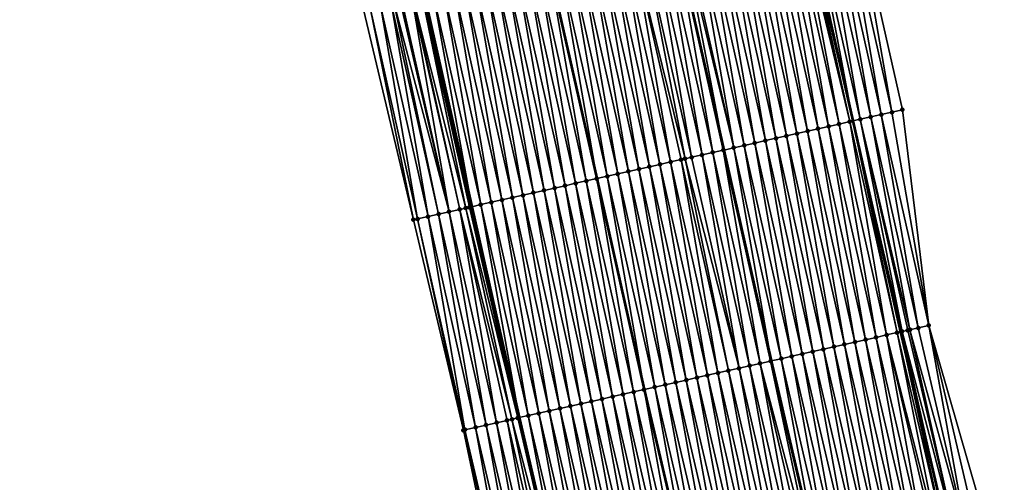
# Model space of a CAD drawing. Header units: feet. Extents: x 2010743 to 2022806, y 818705 to 837694.
# Tile 257 of 531: x 2011586 to 2011677, y 826996 to 827039. Entities that reach past the tile are written whole.
import ezdxf

# ---------------------------------------------------------------- set-up
doc = ezdxf.new("R2010")
doc.units = ezdxf.units.FT
doc.header["$MEASUREMENT"] = 0
for name, color, linetype, lineweight in [('EP_Travel Lane', 172, 'Continuous', 53), ('Road Shots', 141, 'Continuous', 100), ('STRIPING', 60, 'Continuous', 53)]:
    doc.layers.add(name, color=color, linetype=linetype, lineweight=lineweight)
doc.layers.add('I-77-MM17-21_NB-Surface-Border', color=7, linetype='Continuous')
doc.layers.add('I-77-MM17-21_NB-Surface-TIN', color=7, linetype='Continuous')

msp = doc.modelspace()

# ---------------------------------------------------------------- linework, layer by layer
at = {"layer": 'EP_Travel Lane'}
for points in [[(2011590.699, 827197.787, 308.857), (2011594.501, 827178.152, 308.927), (2011598.303, 827158.517, 309.03), (2011602.36, 827138.688, 309.163), (2011606.503, 827119.122, 309.254), (2011610.647, 827099.556, 309.327), (2011614.791, 827079.99, 309.429), (2011619.12, 827060.286, 309.511), (2011623.511, 827040.774, 309.605), (2011627.903, 827021.262, 309.704), (2011632.294, 827001.751, 309.817), (2011636.887, 826982.094, 309.949)], [(2011629.944, 827185.01, 307.612), (2011633.739, 827165.374, 307.692), (2011637.659, 827146.158, 307.79), (2011641.804, 827126.592, 307.878), (2011645.949, 827107.027, 307.952), (2011650.094, 827087.461, 308.005), (2011654.343, 827068.205, 308.069), (2011658.755, 827048.698, 308.168), (2011663.166, 827029.191, 308.301), (2011667.577, 827009.684, 308.413), (2011672.066, 826990.504, 308.543), (2011676.72, 826971.054, 308.692), (2011681.374, 826951.603, 308.812), (2011686.028, 826932.153, 308.937), (2011690.766, 826913.032, 309.066), (2011695.683, 826893.646, 309.207), (2011700.601, 826874.26, 309.296), (2011705.518, 826854.875, 309.43), (2011710.613, 826835.869, 309.57), (2011715.809, 826816.556, 309.724), (2011721.005, 826797.243, 309.898), (2011726.201, 826777.931, 310.083), (2011731.536, 826758.927, 310.227), (2011736.96, 826739.678, 310.427)]]:
    msp.add_polyline3d(points, dxfattribs=at)
at = {"layer": 'I-77-MM17-21_NB-Surface-Border', "color": 3, "linetype": 'Continuous', "lineweight": -3}
for points in [[(2011631.301, 826980.758, 310.149), (2011627.126, 827000.589, 310.004), (2011622.495, 827020.046, 309.922), (2011617.872, 827039.506, 309.841), (2011613.579, 827059.04, 309.745), (2011609.284, 827078.825, 309.672), (2011605.03, 827098.367, 309.588), (2011600.798, 827117.914, 309.5), (2011596.779, 827137.507, 309.381), (2011593.201, 827157.53, 309.212), (2011589.723, 827177.227, 309.091), (2011586.054, 827196.888, 309.034)], [(2011634.606, 827185.912, 307.44), (2011638.408, 827166.277, 307.495), (2011643.299, 827147.352, 307.569), (2011647.443, 827127.786, 307.65), (2011651.587, 827108.22, 307.729), (2011655.731, 827088.654, 307.831), (2011659.95, 827069.466, 307.927), (2011663.365, 827049.735, 308.039), (2011667.756, 827030.223, 308.135), (2011670.196, 827010.273, 308.303), (2011675.644, 826991.36, 308.422), (2011680.299, 826971.91, 308.562), (2011685.927, 826952.692, 308.625), (2011690.582, 826933.242, 308.735), (2011695.31, 826914.183, 308.854), (2011701.196, 826895.043, 308.969), (2011706.113, 826875.657, 309.056), (2011711.03, 826856.271, 309.201), (2011716.1, 826837.343, 309.366), (2011720.33, 826817.771, 309.541), (2011725.526, 826798.459, 309.729), (2011730.722, 826779.146, 309.93), (2011735.081, 826759.925, 310.12), (2011740.505, 826740.675, 310.332)]]:
    msp.add_polyline3d(points, dxfattribs=at)
at = {"layer": 'I-77-MM17-21_NB-Surface-TIN', "color": 128, "linetype": 'Continuous', "lineweight": -3}
for points in [[(2011663.854, 827029.346, 308.282), (2011660.438, 827049.077, 308.137), (2011659.463, 827048.858, 308.152)], [(2011664.829, 827029.565, 308.253), (2011661.414, 827049.296, 308.105), (2011660.438, 827049.077, 308.137)], [(2011663.854, 827029.346, 308.282), (2011664.829, 827029.565, 308.253), (2011660.438, 827049.077, 308.137)], [(2011665.805, 827029.785, 308.218), (2011662.39, 827049.516, 308.072), (2011661.414, 827049.296, 308.105)], [(2011664.829, 827029.565, 308.253), (2011665.805, 827029.785, 308.218), (2011661.414, 827049.296, 308.105)], [(2011666.781, 827030.004, 308.18), (2011663.365, 827049.735, 308.039), (2011662.39, 827049.516, 308.072)], [(2011665.805, 827029.785, 308.218), (2011666.781, 827030.004, 308.18), (2011662.39, 827049.516, 308.072)], [(2011666.781, 827030.004, 308.18), (2011667.756, 827030.223, 308.135), (2011663.365, 827049.735, 308.039)], [(2011659.951, 827028.468, 308.426), (2011656.536, 827048.199, 308.27), (2011655.56, 827047.98, 308.309)], [(2011660.927, 827028.688, 308.393), (2011657.511, 827048.419, 308.23), (2011656.536, 827048.199, 308.27)], [(2011659.951, 827028.468, 308.426), (2011660.927, 827028.688, 308.393), (2011656.536, 827048.199, 308.27)], [(2011661.903, 827028.907, 308.353), (2011658.214, 827048.577, 308.192), (2011657.511, 827048.419, 308.23)], [(2011661.903, 827028.907, 308.353), (2011657.511, 827048.419, 308.23), (2011660.927, 827028.688, 308.393)], [(2011662.878, 827029.127, 308.308), (2011658.487, 827048.638, 308.177), (2011658.214, 827048.577, 308.192)], [(2011662.878, 827029.127, 308.308), (2011658.214, 827048.577, 308.192), (2011661.903, 827028.907, 308.353)], [(2011662.878, 827029.127, 308.308), (2011658.607, 827048.665, 308.172), (2011658.487, 827048.638, 308.177)], [(2011658.607, 827048.665, 308.172), (2011663.166, 827029.191, 308.301), (2011658.755, 827048.698, 308.168)], [(2011662.878, 827029.127, 308.308), (2011663.166, 827029.191, 308.301), (2011658.607, 827048.665, 308.172)], [(2011659.463, 827048.858, 308.152), (2011658.755, 827048.698, 308.168), (2011663.166, 827029.191, 308.301)], [(2011663.854, 827029.346, 308.282), (2011659.463, 827048.858, 308.152), (2011663.166, 827029.191, 308.301)], [(2011656.049, 827027.591, 308.572), (2011652.633, 827047.322, 308.42), (2011651.658, 827047.103, 308.455)], [(2011657.024, 827027.81, 308.536), (2011653.609, 827047.541, 308.384), (2011652.633, 827047.322, 308.42)], [(2011656.049, 827027.591, 308.572), (2011657.024, 827027.81, 308.536), (2011652.633, 827047.322, 308.42)], [(2011658, 827028.03, 308.501), (2011654.584, 827047.761, 308.346), (2011653.609, 827047.541, 308.384)], [(2011657.024, 827027.81, 308.536), (2011658, 827028.03, 308.501), (2011653.609, 827047.541, 308.384)], [(2011658.976, 827028.249, 308.464), (2011655.56, 827047.98, 308.309), (2011654.584, 827047.761, 308.346)], [(2011658, 827028.03, 308.501), (2011658.976, 827028.249, 308.464), (2011654.584, 827047.761, 308.346)], [(2011658.976, 827028.249, 308.464), (2011659.951, 827028.468, 308.426), (2011655.56, 827047.98, 308.309)], [(2011652.146, 827026.713, 308.736), (2011648.731, 827046.444, 308.58), (2011647.755, 827046.225, 308.629)], [(2011653.122, 827026.933, 308.689), (2011649.706, 827046.664, 308.535), (2011648.731, 827046.444, 308.58)], [(2011652.146, 827026.713, 308.736), (2011653.122, 827026.933, 308.689), (2011648.731, 827046.444, 308.58)], [(2011654.097, 827027.152, 308.648), (2011650.682, 827046.883, 308.494), (2011649.706, 827046.664, 308.535)], [(2011653.122, 827026.933, 308.689), (2011654.097, 827027.152, 308.648), (2011649.706, 827046.664, 308.535)], [(2011655.073, 827027.371, 308.61), (2011651.658, 827047.103, 308.455), (2011650.682, 827046.883, 308.494)], [(2011654.097, 827027.152, 308.648), (2011655.073, 827027.371, 308.61), (2011650.682, 827046.883, 308.494)], [(2011655.073, 827027.371, 308.61), (2011656.049, 827027.591, 308.572), (2011651.658, 827047.103, 308.455)], [(2011648.244, 827025.836, 308.878), (2011644.828, 827045.567, 308.741), (2011643.852, 827045.348, 308.777)], [(2011649.219, 827026.055, 308.846), (2011645.804, 827045.786, 308.702), (2011644.828, 827045.567, 308.741)], [(2011648.244, 827025.836, 308.878), (2011649.219, 827026.055, 308.846), (2011644.828, 827045.567, 308.741)], [(2011650.195, 827026.275, 308.81), (2011646.779, 827046.006, 308.651), (2011645.804, 827045.786, 308.702)], [(2011649.219, 827026.055, 308.846), (2011650.195, 827026.275, 308.81), (2011645.804, 827045.786, 308.702)], [(2011651.171, 827026.494, 308.766), (2011646.824, 827046.016, 308.65), (2011646.779, 827046.006, 308.651)], [(2011650.195, 827026.275, 308.81), (2011651.171, 827026.494, 308.766), (2011646.779, 827046.006, 308.651)], [(2011647.462, 827046.159, 308.636), (2011646.824, 827046.016, 308.65), (2011651.215, 827026.504, 308.765)], [(2011651.171, 827026.494, 308.766), (2011651.215, 827026.504, 308.765), (2011646.824, 827046.016, 308.65)], [(2011652.146, 827026.713, 308.736), (2011647.755, 827046.225, 308.629), (2011647.462, 827046.159, 308.636)], [(2011652.146, 827026.713, 308.736), (2011647.462, 827046.159, 308.636), (2011651.215, 827026.504, 308.765)], [(2011644.341, 827024.958, 309.036), (2011640.926, 827044.689, 308.897), (2011639.95, 827044.47, 308.935)], [(2011645.317, 827025.178, 308.998), (2011641.901, 827044.909, 308.855), (2011640.926, 827044.689, 308.897)], [(2011644.341, 827024.958, 309.036), (2011645.317, 827025.178, 308.998), (2011640.926, 827044.689, 308.897)], [(2011646.292, 827025.397, 308.958), (2011642.877, 827045.128, 308.817), (2011641.901, 827044.909, 308.855)], [(2011645.317, 827025.178, 308.998), (2011646.292, 827025.397, 308.958), (2011641.901, 827044.909, 308.855)], [(2011647.649, 827025.702, 308.901), (2011643.852, 827045.348, 308.777), (2011642.877, 827045.128, 308.817)], [(2011646.292, 827025.397, 308.958), (2011647.268, 827025.616, 308.917), (2011642.877, 827045.128, 308.817)], [(2011647.268, 827025.616, 308.917), (2011647.649, 827025.702, 308.901), (2011642.877, 827045.128, 308.817)], [(2011647.649, 827025.702, 308.901), (2011648.244, 827025.836, 308.878), (2011643.852, 827045.348, 308.777)], [(2011640.438, 827024.081, 309.206), (2011637.023, 827043.812, 309.06), (2011636.047, 827043.593, 309.107)], [(2011641.414, 827024.3, 309.157), (2011637.999, 827044.031, 309.015), (2011637.023, 827043.812, 309.06)], [(2011640.438, 827024.081, 309.206), (2011641.414, 827024.3, 309.157), (2011637.023, 827043.812, 309.06)], [(2011642.39, 827024.52, 309.112), (2011638.974, 827044.251, 308.972), (2011637.999, 827044.031, 309.015)], [(2011641.414, 827024.3, 309.157), (2011642.39, 827024.52, 309.112), (2011637.999, 827044.031, 309.015)], [(2011643.365, 827024.739, 309.074), (2011639.95, 827044.47, 308.935), (2011638.974, 827044.251, 308.972)], [(2011642.39, 827024.52, 309.112), (2011643.365, 827024.739, 309.074), (2011638.974, 827044.251, 308.972)], [(2011643.365, 827024.739, 309.074), (2011644.341, 827024.958, 309.036), (2011639.95, 827044.47, 308.935)], [(2011635.56, 827022.984, 309.397), (2011632.145, 827042.715, 309.26), (2011631.169, 827042.496, 309.301)], [(2011636.536, 827023.203, 309.358), (2011633.12, 827042.935, 309.22), (2011632.145, 827042.715, 309.26)], [(2011635.56, 827022.984, 309.397), (2011636.536, 827023.203, 309.358), (2011632.145, 827042.715, 309.26)], [(2011637.512, 827023.423, 309.318), (2011634.096, 827043.154, 309.182), (2011633.12, 827042.935, 309.22)], [(2011636.536, 827023.203, 309.358), (2011637.512, 827023.423, 309.318), (2011633.12, 827042.935, 309.22)], [(2011638.487, 827023.642, 309.282), (2011635.072, 827043.373, 309.139), (2011634.096, 827043.154, 309.182)], [(2011637.512, 827023.423, 309.318), (2011638.487, 827023.642, 309.282), (2011634.096, 827043.154, 309.182)], [(2011636.047, 827043.593, 309.107), (2011635.072, 827043.373, 309.139), (2011639.463, 827023.862, 309.242)], [(2011638.487, 827023.642, 309.282), (2011639.463, 827023.862, 309.242), (2011635.072, 827043.373, 309.139)], [(2011640.438, 827024.081, 309.206), (2011636.047, 827043.593, 309.107), (2011639.463, 827023.862, 309.242)], [(2011631.658, 827022.107, 309.55), (2011628.242, 827041.838, 309.416), (2011627.267, 827041.618, 309.456)], [(2011632.633, 827022.326, 309.51), (2011629.218, 827042.057, 309.377), (2011628.242, 827041.838, 309.416)], [(2011631.658, 827022.107, 309.55), (2011632.633, 827022.326, 309.51), (2011628.242, 827041.838, 309.416)], [(2011633.609, 827022.545, 309.473), (2011630.193, 827042.276, 309.337), (2011629.218, 827042.057, 309.377)], [(2011632.633, 827022.326, 309.51), (2011633.609, 827022.545, 309.473), (2011629.218, 827042.057, 309.377)], [(2011634.585, 827022.765, 309.435), (2011631.169, 827042.496, 309.301), (2011630.193, 827042.276, 309.337)], [(2011633.609, 827022.545, 309.473), (2011634.585, 827022.765, 309.435), (2011630.193, 827042.276, 309.337)], [(2011634.585, 827022.765, 309.435), (2011635.56, 827022.984, 309.397), (2011631.169, 827042.496, 309.301)], [(2011624.34, 827040.96, 309.575), (2011623.511, 827040.774, 309.605), (2011627.903, 827021.262, 309.704)], [(2011628.731, 827021.449, 309.671), (2011625.315, 827041.18, 309.539), (2011624.34, 827040.96, 309.575)], [(2011628.731, 827021.449, 309.671), (2011624.34, 827040.96, 309.575), (2011627.903, 827021.262, 309.704)], [(2011629.706, 827021.668, 309.631), (2011626.291, 827041.399, 309.497), (2011625.315, 827041.18, 309.539)], [(2011628.731, 827021.449, 309.671), (2011629.706, 827021.668, 309.631), (2011625.315, 827041.18, 309.539)], [(2011630.682, 827021.887, 309.589), (2011627.267, 827041.618, 309.456), (2011626.291, 827041.399, 309.497)], [(2011629.706, 827021.668, 309.631), (2011630.682, 827021.887, 309.589), (2011626.291, 827041.399, 309.497)], [(2011630.682, 827021.887, 309.589), (2011631.658, 827022.107, 309.55), (2011627.267, 827041.618, 309.456)], [(2011623.853, 827020.352, 309.871), (2011620.437, 827040.083, 309.745), (2011619.461, 827039.863, 309.777)], [(2011624.828, 827020.571, 309.838), (2011620.677, 827040.137, 309.731), (2011620.437, 827040.083, 309.745)], [(2011623.853, 827020.352, 309.871), (2011624.828, 827020.571, 309.838), (2011620.437, 827040.083, 309.745)], [(2011625.804, 827020.79, 309.8), (2011621.269, 827040.27, 309.694), (2011620.677, 827040.137, 309.731)], [(2011624.828, 827020.571, 309.838), (2011625.804, 827020.79, 309.8), (2011620.677, 827040.137, 309.731)], [(2011625.804, 827020.79, 309.8), (2011621.413, 827040.302, 309.687), (2011621.269, 827040.27, 309.694)], [(2011625.804, 827020.79, 309.8), (2011622.388, 827040.522, 309.654), (2011621.413, 827040.302, 309.687)], [(2011626.779, 827021.01, 309.761), (2011622.475, 827040.541, 309.652), (2011622.388, 827040.522, 309.654)], [(2011625.804, 827020.79, 309.8), (2011626.779, 827021.01, 309.761), (2011622.388, 827040.522, 309.654)], [(2011627.341, 827021.136, 309.733), (2011623.308, 827040.728, 309.614), (2011622.475, 827040.541, 309.652)], [(2011626.779, 827021.01, 309.761), (2011627.341, 827021.136, 309.733), (2011622.475, 827040.541, 309.652)], [(2011627.755, 827021.229, 309.71), (2011623.364, 827040.741, 309.611), (2011623.308, 827040.728, 309.614)], [(2011627.341, 827021.136, 309.733), (2011627.678, 827021.212, 309.714), (2011623.308, 827040.728, 309.614)], [(2011627.678, 827021.212, 309.714), (2011627.755, 827021.229, 309.71), (2011623.308, 827040.728, 309.614)], [(2011627.755, 827021.229, 309.71), (2011623.511, 827040.774, 309.605), (2011623.364, 827040.741, 309.611)], [(2011627.755, 827021.229, 309.71), (2011627.903, 827021.262, 309.704), (2011623.511, 827040.774, 309.605)], [(2011622.495, 827020.046, 309.922), (2011618.486, 827039.644, 309.816), (2011617.872, 827039.506, 309.841)], [(2011622.877, 827020.132, 309.908), (2011619.461, 827039.863, 309.777), (2011618.486, 827039.644, 309.816)], [(2011622.877, 827020.132, 309.908), (2011618.486, 827039.644, 309.816), (2011622.495, 827020.046, 309.922)], [(2011622.877, 827020.132, 309.908), (2011623.853, 827020.352, 309.871), (2011619.461, 827039.863, 309.777)], [(2011670.196, 827010.273, 308.303), (2011666.781, 827030.004, 308.18), (2011665.805, 827029.785, 308.218)], [(2011670.196, 827010.273, 308.303), (2011667.756, 827030.223, 308.135), (2011666.781, 827030.004, 308.18)], [(2011666.294, 827009.396, 308.474), (2011662.878, 827029.127, 308.308), (2011661.903, 827028.907, 308.353)], [(2011667.269, 827009.615, 308.427), (2011663.166, 827029.191, 308.301), (2011662.878, 827029.127, 308.308)], [(2011666.294, 827009.396, 308.474), (2011667.269, 827009.615, 308.427), (2011662.878, 827029.127, 308.308)], [(2011667.733, 827009.719, 308.405), (2011663.854, 827029.346, 308.282), (2011663.166, 827029.191, 308.301)], [(2011667.733, 827009.719, 308.405), (2011663.166, 827029.191, 308.301), (2011667.577, 827009.684, 308.413)], [(2011667.269, 827009.615, 308.427), (2011667.577, 827009.684, 308.413), (2011663.166, 827029.191, 308.301)], [(2011668.45, 827009.88, 308.373), (2011664.829, 827029.565, 308.253), (2011663.854, 827029.346, 308.282)], [(2011667.733, 827009.719, 308.405), (2011668.245, 827009.834, 308.382), (2011663.854, 827029.346, 308.282)], [(2011668.245, 827009.834, 308.382), (2011668.45, 827009.88, 308.373), (2011663.854, 827029.346, 308.282)], [(2011669.221, 827010.054, 308.34), (2011665.805, 827029.785, 308.218), (2011664.829, 827029.565, 308.253)], [(2011668.45, 827009.88, 308.373), (2011669.221, 827010.054, 308.34), (2011664.829, 827029.565, 308.253)], [(2011669.221, 827010.054, 308.34), (2011670.196, 827010.273, 308.303), (2011665.805, 827029.785, 308.218)], [(2011662.391, 827008.518, 308.617), (2011658.976, 827028.249, 308.464), (2011658, 827028.03, 308.501)], [(2011663.367, 827008.737, 308.582), (2011659.951, 827028.468, 308.426), (2011658.976, 827028.249, 308.464)], [(2011663.367, 827008.737, 308.582), (2011658.976, 827028.249, 308.464), (2011662.391, 827008.518, 308.617)], [(2011664.342, 827008.957, 308.548), (2011660.927, 827028.688, 308.393), (2011659.951, 827028.468, 308.426)], [(2011663.367, 827008.737, 308.582), (2011664.342, 827008.957, 308.548), (2011659.951, 827028.468, 308.426)], [(2011665.318, 827009.176, 308.513), (2011661.903, 827028.907, 308.353), (2011660.927, 827028.688, 308.393)], [(2011664.342, 827008.957, 308.548), (2011665.318, 827009.176, 308.513), (2011660.927, 827028.688, 308.393)], [(2011665.318, 827009.176, 308.513), (2011666.294, 827009.396, 308.474), (2011661.903, 827028.907, 308.353)], [(2011658.489, 827007.64, 308.764), (2011655.073, 827027.371, 308.61), (2011654.097, 827027.152, 308.648)], [(2011659.464, 827007.86, 308.727), (2011656.049, 827027.591, 308.572), (2011655.073, 827027.371, 308.61)], [(2011658.489, 827007.64, 308.764), (2011659.464, 827007.86, 308.727), (2011655.073, 827027.371, 308.61)], [(2011660.44, 827008.079, 308.689), (2011657.024, 827027.81, 308.536), (2011656.049, 827027.591, 308.572)], [(2011659.464, 827007.86, 308.727), (2011660.44, 827008.079, 308.689), (2011656.049, 827027.591, 308.572)], [(2011661.416, 827008.299, 308.652), (2011658, 827028.03, 308.501), (2011657.024, 827027.81, 308.536)], [(2011660.44, 827008.079, 308.689), (2011661.416, 827008.299, 308.652), (2011657.024, 827027.81, 308.536)], [(2011662.391, 827008.518, 308.617), (2011658, 827028.03, 308.501), (2011661.416, 827008.299, 308.652)], [(2011654.586, 827006.763, 308.922), (2011651.171, 827026.494, 308.766), (2011650.195, 827026.275, 308.81)], [(2011655.562, 827006.982, 308.88), (2011651.215, 827026.504, 308.765), (2011651.171, 827026.494, 308.766)], [(2011654.586, 827006.763, 308.922), (2011655.562, 827006.982, 308.88), (2011651.171, 827026.494, 308.766)], [(2011652.146, 827026.713, 308.736), (2011651.215, 827026.504, 308.765), (2011655.606, 827006.992, 308.879)], [(2011655.562, 827006.982, 308.88), (2011655.606, 827006.992, 308.879), (2011651.215, 827026.504, 308.765)], [(2011656.537, 827007.202, 308.847), (2011653.122, 827026.933, 308.689), (2011652.146, 827026.713, 308.736)], [(2011656.537, 827007.202, 308.847), (2011652.146, 827026.713, 308.736), (2011655.606, 827006.992, 308.879)], [(2011657.513, 827007.421, 308.805), (2011654.097, 827027.152, 308.648), (2011653.122, 827026.933, 308.689)], [(2011656.537, 827007.202, 308.847), (2011657.513, 827007.421, 308.805), (2011653.122, 827026.933, 308.689)], [(2011657.513, 827007.421, 308.805), (2011658.489, 827007.64, 308.764), (2011654.097, 827027.152, 308.648)], [(2011649.708, 827005.666, 309.117), (2011646.292, 827025.397, 308.958), (2011645.317, 827025.178, 308.998)], [(2011650.684, 827005.885, 309.075), (2011647.268, 827025.616, 308.917), (2011646.292, 827025.397, 308.958)], [(2011649.708, 827005.666, 309.117), (2011650.684, 827005.885, 309.075), (2011646.292, 827025.397, 308.958)], [(2011651.659, 827006.105, 309.035), (2011647.649, 827025.702, 308.901), (2011647.268, 827025.616, 308.917)], [(2011650.684, 827005.885, 309.075), (2011651.659, 827006.105, 309.035), (2011647.268, 827025.616, 308.917)], [(2011652.635, 827006.324, 308.995), (2011648.244, 827025.836, 308.878), (2011647.649, 827025.702, 308.901)], [(2011651.659, 827006.105, 309.035), (2011652.635, 827006.324, 308.995), (2011647.649, 827025.702, 308.901)], [(2011652.635, 827006.324, 308.995), (2011649.219, 827026.055, 308.846), (2011648.244, 827025.836, 308.878)], [(2011653.61, 827006.544, 308.96), (2011650.195, 827026.275, 308.81), (2011649.219, 827026.055, 308.846)], [(2011652.635, 827006.324, 308.995), (2011653.61, 827006.544, 308.96), (2011649.219, 827026.055, 308.846)], [(2011653.61, 827006.544, 308.96), (2011654.586, 827006.763, 308.922), (2011650.195, 827026.275, 308.81)], [(2011645.805, 827004.789, 309.279), (2011642.39, 827024.52, 309.112), (2011641.414, 827024.3, 309.157)], [(2011646.781, 827005.008, 309.234), (2011643.365, 827024.739, 309.074), (2011642.39, 827024.52, 309.112)], [(2011645.805, 827004.789, 309.279), (2011646.781, 827005.008, 309.234), (2011642.39, 827024.52, 309.112)], [(2011647.757, 827005.227, 309.193), (2011644.341, 827024.958, 309.036), (2011643.365, 827024.739, 309.074)], [(2011646.781, 827005.008, 309.234), (2011647.757, 827005.227, 309.193), (2011643.365, 827024.739, 309.074)], [(2011648.732, 827005.447, 309.155), (2011645.317, 827025.178, 308.998), (2011644.341, 827024.958, 309.036)], [(2011647.757, 827005.227, 309.193), (2011648.732, 827005.447, 309.155), (2011644.341, 827024.958, 309.036)], [(2011648.732, 827005.447, 309.155), (2011649.708, 827005.666, 309.117), (2011645.317, 827025.178, 308.998)], [(2011641.903, 827003.911, 309.438), (2011638.487, 827023.642, 309.282), (2011637.512, 827023.423, 309.318)], [(2011642.878, 827004.131, 309.399), (2011639.463, 827023.862, 309.242), (2011638.487, 827023.642, 309.282)], [(2011641.903, 827003.911, 309.438), (2011642.878, 827004.131, 309.399), (2011638.487, 827023.642, 309.282)], [(2011640.438, 827024.081, 309.206), (2011639.463, 827023.862, 309.242), (2011643.854, 827004.35, 309.361)], [(2011642.878, 827004.131, 309.399), (2011643.854, 827004.35, 309.361), (2011639.463, 827023.862, 309.242)], [(2011644.83, 827004.569, 309.324), (2011641.414, 827024.3, 309.157), (2011640.438, 827024.081, 309.206)], [(2011644.83, 827004.569, 309.324), (2011640.438, 827024.081, 309.206), (2011643.854, 827004.35, 309.361)], [(2011644.83, 827004.569, 309.324), (2011645.805, 827004.789, 309.279), (2011641.414, 827024.3, 309.157)], [(2011638, 827003.034, 309.591), (2011634.585, 827022.765, 309.435), (2011633.609, 827022.545, 309.473)], [(2011638.976, 827003.253, 309.554), (2011635.56, 827022.984, 309.397), (2011634.585, 827022.765, 309.435)], [(2011638, 827003.034, 309.591), (2011638.976, 827003.253, 309.554), (2011634.585, 827022.765, 309.435)], [(2011639.951, 827003.472, 309.518), (2011636.536, 827023.203, 309.358), (2011635.56, 827022.984, 309.397)], [(2011638.976, 827003.253, 309.554), (2011639.951, 827003.472, 309.518), (2011635.56, 827022.984, 309.397)], [(2011640.927, 827003.692, 309.478), (2011637.512, 827023.423, 309.318), (2011636.536, 827023.203, 309.358)], [(2011639.951, 827003.472, 309.518), (2011640.927, 827003.692, 309.478), (2011636.536, 827023.203, 309.358)], [(2011640.927, 827003.692, 309.478), (2011641.903, 827003.911, 309.438), (2011637.512, 827023.423, 309.318)], [(2011634.098, 827002.156, 309.746), (2011630.682, 827021.887, 309.589), (2011629.706, 827021.668, 309.631)], [(2011635.073, 827002.376, 309.707), (2011631.658, 827022.107, 309.55), (2011630.682, 827021.887, 309.589)], [(2011634.098, 827002.156, 309.746), (2011635.073, 827002.376, 309.707), (2011630.682, 827021.887, 309.589)], [(2011636.049, 827002.595, 309.666), (2011632.633, 827022.326, 309.51), (2011631.658, 827022.107, 309.55)], [(2011635.073, 827002.376, 309.707), (2011636.049, 827002.595, 309.666), (2011631.658, 827022.107, 309.55)], [(2011637.025, 827002.814, 309.627), (2011633.609, 827022.545, 309.473), (2011632.633, 827022.326, 309.51)], [(2011636.049, 827002.595, 309.666), (2011637.025, 827002.814, 309.627), (2011632.633, 827022.326, 309.51)], [(2011637.025, 827002.814, 309.627), (2011638, 827003.034, 309.591), (2011633.609, 827022.545, 309.473)], [(2011630.195, 827001.279, 309.895), (2011626.779, 827021.01, 309.761), (2011625.804, 827020.79, 309.8)], [(2011631.613, 827001.598, 309.847), (2011627.341, 827021.136, 309.733), (2011626.779, 827021.01, 309.761)], [(2011630.195, 827001.279, 309.895), (2011631.171, 827001.498, 309.862), (2011626.779, 827021.01, 309.761)], [(2011631.171, 827001.498, 309.862), (2011631.613, 827001.598, 309.847), (2011626.779, 827021.01, 309.761)], [(2011632.146, 827001.717, 309.824), (2011627.678, 827021.212, 309.714), (2011627.341, 827021.136, 309.733)], [(2011631.613, 827001.598, 309.847), (2011632.146, 827001.717, 309.824), (2011627.341, 827021.136, 309.733)], [(2011632.146, 827001.717, 309.824), (2011627.755, 827021.229, 309.71), (2011627.678, 827021.212, 309.714)], [(2011632.146, 827001.717, 309.824), (2011627.903, 827021.262, 309.704), (2011627.755, 827021.229, 309.71)], [(2011628.731, 827021.449, 309.671), (2011627.903, 827021.262, 309.704), (2011632.294, 827001.751, 309.817)], [(2011632.146, 827001.717, 309.824), (2011632.294, 827001.751, 309.817), (2011627.903, 827021.262, 309.704)], [(2011633.122, 827001.937, 309.783), (2011629.706, 827021.668, 309.631), (2011628.731, 827021.449, 309.671)], [(2011633.122, 827001.937, 309.783), (2011628.731, 827021.449, 309.671), (2011632.294, 827001.751, 309.817)], [(2011633.122, 827001.937, 309.783), (2011634.098, 827002.156, 309.746), (2011629.706, 827021.668, 309.631)], [(2011627.126, 827000.589, 310.004), (2011622.877, 827020.132, 309.908), (2011622.495, 827020.046, 309.922)], [(2011627.268, 827000.621, 309.999), (2011623.853, 827020.352, 309.871), (2011622.877, 827020.132, 309.908)], [(2011627.268, 827000.621, 309.999), (2011622.877, 827020.132, 309.908), (2011627.126, 827000.589, 310.004)], [(2011628.244, 827000.84, 309.967), (2011624.828, 827020.571, 309.838), (2011623.853, 827020.352, 309.871)], [(2011627.268, 827000.621, 309.999), (2011628.244, 827000.84, 309.967), (2011623.853, 827020.352, 309.871)], [(2011629.219, 827001.059, 309.936), (2011625.804, 827020.79, 309.8), (2011624.828, 827020.571, 309.838)], [(2011628.244, 827000.84, 309.967), (2011629.219, 827001.059, 309.936), (2011624.828, 827020.571, 309.838)], [(2011629.219, 827001.059, 309.936), (2011630.195, 827001.279, 309.895), (2011625.804, 827020.79, 309.8)], [(2011672.726, 826990.662, 308.521), (2011668.45, 827009.88, 308.373), (2011668.245, 827009.834, 308.382)], [(2011673.699, 826990.895, 308.494), (2011669.221, 827010.054, 308.34), (2011668.45, 827009.88, 308.373)], [(2011672.726, 826990.662, 308.521), (2011673.699, 826990.895, 308.494), (2011668.45, 827009.88, 308.373)], [(2011673.699, 826990.895, 308.494), (2011670.196, 827010.273, 308.303), (2011669.221, 827010.054, 308.34)], [(2011673.699, 826990.895, 308.494), (2011674.672, 826991.127, 308.461), (2011670.196, 827010.273, 308.303)], [(2011674.672, 826991.127, 308.461), (2011675.644, 826991.36, 308.422), (2011670.196, 827010.273, 308.303)], [(2011668.836, 826989.732, 308.682), (2011665.318, 827009.176, 308.513), (2011664.342, 827008.957, 308.548)], [(2011669.809, 826989.965, 308.643), (2011666.294, 827009.396, 308.474), (2011665.318, 827009.176, 308.513)], [(2011668.836, 826989.732, 308.682), (2011669.809, 826989.965, 308.643), (2011665.318, 827009.176, 308.513)], [(2011671.131, 826990.281, 308.581), (2011667.269, 827009.615, 308.427), (2011666.294, 827009.396, 308.474)], [(2011669.809, 826989.965, 308.643), (2011670.781, 826990.197, 308.598), (2011666.294, 827009.396, 308.474)], [(2011670.781, 826990.197, 308.598), (2011671.131, 826990.281, 308.581), (2011666.294, 827009.396, 308.474)], [(2011671.754, 826990.43, 308.553), (2011667.577, 827009.684, 308.413), (2011667.269, 827009.615, 308.427)], [(2011671.131, 826990.281, 308.581), (2011671.754, 826990.43, 308.553), (2011667.269, 827009.615, 308.427)], [(2011667.733, 827009.719, 308.405), (2011667.577, 827009.684, 308.413), (2011672.066, 826990.504, 308.543)], [(2011671.754, 826990.43, 308.553), (2011672.066, 826990.504, 308.543), (2011667.577, 827009.684, 308.413)], [(2011672.726, 826990.662, 308.521), (2011668.245, 827009.834, 308.382), (2011667.733, 827009.719, 308.405)], [(2011672.726, 826990.662, 308.521), (2011667.733, 827009.719, 308.405), (2011672.066, 826990.504, 308.543)], [(2011663.973, 826988.57, 308.862), (2011660.44, 827008.079, 308.689), (2011659.464, 827007.86, 308.727)], [(2011664.946, 826988.802, 308.823), (2011661.416, 827008.299, 308.652), (2011660.44, 827008.079, 308.689)], [(2011663.973, 826988.57, 308.862), (2011664.946, 826988.802, 308.823), (2011660.44, 827008.079, 308.689)], [(2011665.918, 826989.035, 308.787), (2011662.391, 827008.518, 308.617), (2011661.416, 827008.299, 308.652)], [(2011664.946, 826988.802, 308.823), (2011665.918, 826989.035, 308.787), (2011661.416, 827008.299, 308.652)], [(2011666.891, 826989.267, 308.752), (2011663.367, 827008.737, 308.582), (2011662.391, 827008.518, 308.617)], [(2011665.918, 826989.035, 308.787), (2011666.891, 826989.267, 308.752), (2011662.391, 827008.518, 308.617)], [(2011667.863, 826989.5, 308.718), (2011664.342, 827008.957, 308.548), (2011663.367, 827008.737, 308.582)], [(2011666.891, 826989.267, 308.752), (2011667.863, 826989.5, 308.718), (2011663.367, 827008.737, 308.582)], [(2011667.863, 826989.5, 308.718), (2011668.836, 826989.732, 308.682), (2011664.342, 827008.957, 308.548)], [(2011656.537, 827007.202, 308.847), (2011655.606, 827006.992, 308.879), (2011660.126, 826987.65, 309.004)], [(2011661.055, 826987.872, 308.974), (2011657.513, 827007.421, 308.805), (2011656.537, 827007.202, 308.847)], [(2011661.055, 826987.872, 308.974), (2011656.537, 827007.202, 308.847), (2011660.126, 826987.65, 309.004)], [(2011662.028, 826988.105, 308.936), (2011658.489, 827007.64, 308.764), (2011657.513, 827007.421, 308.805)], [(2011662.028, 826988.105, 308.936), (2011657.513, 827007.421, 308.805), (2011661.055, 826987.872, 308.974)], [(2011663.001, 826988.337, 308.9), (2011659.464, 827007.86, 308.727), (2011658.489, 827007.64, 308.764)], [(2011663.001, 826988.337, 308.9), (2011658.489, 827007.64, 308.764), (2011662.028, 826988.105, 308.936)], [(2011663.001, 826988.337, 308.9), (2011663.973, 826988.57, 308.862), (2011659.464, 827007.86, 308.727)], [(2011656.192, 826986.709, 309.161), (2011652.635, 827006.324, 308.995), (2011651.659, 827006.105, 309.035)], [(2011657.165, 826986.942, 309.119), (2011653.61, 827006.544, 308.96), (2011652.635, 827006.324, 308.995)], [(2011656.192, 826986.709, 309.161), (2011657.165, 826986.942, 309.119), (2011652.635, 827006.324, 308.995)], [(2011658.138, 826987.174, 309.081), (2011654.586, 827006.763, 308.922), (2011653.61, 827006.544, 308.96)], [(2011657.165, 826986.942, 309.119), (2011658.138, 826987.174, 309.081), (2011653.61, 827006.544, 308.96)], [(2011659.658, 826987.538, 309.021), (2011655.562, 827006.982, 308.88), (2011654.586, 827006.763, 308.922)], [(2011658.138, 826987.174, 309.081), (2011659.11, 826987.407, 309.043), (2011654.586, 827006.763, 308.922)], [(2011659.11, 826987.407, 309.043), (2011659.658, 826987.538, 309.021), (2011654.586, 827006.763, 308.922)], [(2011660.083, 826987.639, 309.005), (2011655.606, 827006.992, 308.879), (2011655.562, 827006.982, 308.88)], [(2011659.658, 826987.538, 309.021), (2011660.083, 826987.639, 309.005), (2011655.562, 827006.982, 308.88)], [(2011660.083, 826987.639, 309.005), (2011660.126, 826987.65, 309.004), (2011655.606, 827006.992, 308.879)], [(2011652.302, 826985.779, 309.319), (2011648.732, 827005.447, 309.155), (2011647.757, 827005.227, 309.193)], [(2011653.275, 826986.012, 309.281), (2011649.708, 827005.666, 309.117), (2011648.732, 827005.447, 309.155)], [(2011652.302, 826985.779, 309.319), (2011653.275, 826986.012, 309.281), (2011648.732, 827005.447, 309.155)], [(2011654.247, 826986.244, 309.242), (2011650.684, 827005.885, 309.075), (2011649.708, 827005.666, 309.117)], [(2011653.275, 826986.012, 309.281), (2011654.247, 826986.244, 309.242), (2011649.708, 827005.666, 309.117)], [(2011655.22, 826986.477, 309.202), (2011651.659, 827006.105, 309.035), (2011650.684, 827005.885, 309.075)], [(2011654.247, 826986.244, 309.242), (2011655.22, 826986.477, 309.202), (2011650.684, 827005.885, 309.075)], [(2011655.22, 826986.477, 309.202), (2011656.192, 826986.709, 309.161), (2011651.659, 827006.105, 309.035)], [(2011644.83, 827004.569, 309.324), (2011643.854, 827004.35, 309.361), (2011648.412, 826984.849, 309.486)], [(2011649.384, 826985.082, 309.452), (2011645.805, 827004.789, 309.279), (2011644.83, 827004.569, 309.324)], [(2011649.384, 826985.082, 309.452), (2011644.83, 827004.569, 309.324), (2011648.412, 826984.849, 309.486)], [(2011650.357, 826985.314, 309.408), (2011646.781, 827005.008, 309.234), (2011645.805, 827004.789, 309.279)], [(2011649.384, 826985.082, 309.452), (2011650.357, 826985.314, 309.408), (2011645.805, 827004.789, 309.279)], [(2011651.329, 826985.547, 309.361), (2011647.757, 827005.227, 309.193), (2011646.781, 827005.008, 309.234)], [(2011650.357, 826985.314, 309.408), (2011651.329, 826985.547, 309.361), (2011646.781, 827005.008, 309.234)], [(2011651.329, 826985.547, 309.361), (2011652.302, 826985.779, 309.319), (2011647.757, 827005.227, 309.193)], [(2011644.521, 826983.919, 309.643), (2011640.927, 827003.692, 309.478), (2011639.951, 827003.472, 309.518)], [(2011645.494, 826984.152, 309.602), (2011641.903, 827003.911, 309.438), (2011640.927, 827003.692, 309.478)], [(2011644.521, 826983.919, 309.643), (2011645.494, 826984.152, 309.602), (2011640.927, 827003.692, 309.478)], [(2011646.467, 826984.384, 309.562), (2011642.878, 827004.131, 309.399), (2011641.903, 827003.911, 309.438)], [(2011645.494, 826984.152, 309.602), (2011646.467, 826984.384, 309.562), (2011641.903, 827003.911, 309.438)], [(2011647.439, 826984.617, 309.522), (2011643.854, 827004.35, 309.361), (2011642.878, 827004.131, 309.399)], [(2011646.467, 826984.384, 309.562), (2011647.439, 826984.617, 309.522), (2011642.878, 827004.131, 309.399)], [(2011647.439, 826984.617, 309.522), (2011648.412, 826984.849, 309.486), (2011643.854, 827004.35, 309.361)], [(2011639.658, 826982.757, 309.836), (2011636.049, 827002.595, 309.666), (2011635.073, 827002.376, 309.707)], [(2011640.631, 826982.989, 309.796), (2011637.025, 827002.814, 309.627), (2011636.049, 827002.595, 309.666)], [(2011639.658, 826982.757, 309.836), (2011640.631, 826982.989, 309.796), (2011636.049, 827002.595, 309.666)], [(2011641.604, 826983.222, 309.759), (2011638, 827003.034, 309.591), (2011637.025, 827002.814, 309.627)], [(2011640.631, 826982.989, 309.796), (2011641.604, 826983.222, 309.759), (2011637.025, 827002.814, 309.627)], [(2011642.576, 826983.454, 309.721), (2011638.976, 827003.253, 309.554), (2011638, 827003.034, 309.591)], [(2011641.604, 826983.222, 309.759), (2011642.576, 826983.454, 309.721), (2011638, 827003.034, 309.591)], [(2011643.549, 826983.687, 309.683), (2011639.951, 827003.472, 309.518), (2011638.976, 827003.253, 309.554)], [(2011642.576, 826983.454, 309.721), (2011643.549, 826983.687, 309.683), (2011638.976, 827003.253, 309.554)], [(2011643.549, 826983.687, 309.683), (2011644.521, 826983.919, 309.643), (2011639.951, 827003.472, 309.518)], [(2011636.741, 826982.059, 309.955), (2011632.146, 827001.717, 309.824), (2011631.613, 827001.598, 309.847)], [(2011636.741, 826982.059, 309.955), (2011632.294, 827001.751, 309.817), (2011632.146, 827001.717, 309.824)], [(2011633.122, 827001.937, 309.783), (2011632.294, 827001.751, 309.817), (2011636.887, 826982.094, 309.949)], [(2011636.741, 826982.059, 309.955), (2011636.887, 826982.094, 309.949), (2011632.294, 827001.751, 309.817)], [(2011637.713, 826982.291, 309.916), (2011634.098, 827002.156, 309.746), (2011633.122, 827001.937, 309.783)], [(2011637.713, 826982.291, 309.916), (2011633.122, 827001.937, 309.783), (2011636.887, 826982.094, 309.949)], [(2011638.686, 826982.524, 309.877), (2011635.073, 827002.376, 309.707), (2011634.098, 827002.156, 309.746)], [(2011637.713, 826982.291, 309.916), (2011638.686, 826982.524, 309.877), (2011634.098, 827002.156, 309.746)], [(2011638.686, 826982.524, 309.877), (2011639.658, 826982.757, 309.836), (2011635.073, 827002.376, 309.707)], [(2011631.878, 826980.896, 310.128), (2011628.244, 827000.84, 309.967), (2011627.268, 827000.621, 309.999)], [(2011632.85, 826981.129, 310.093), (2011629.219, 827001.059, 309.936), (2011628.244, 827000.84, 309.967)], [(2011631.878, 826980.896, 310.128), (2011632.85, 826981.129, 310.093), (2011628.244, 827000.84, 309.967)], [(2011633.823, 826981.361, 310.06), (2011630.195, 827001.279, 309.895), (2011629.219, 827001.059, 309.936)], [(2011632.85, 826981.129, 310.093), (2011633.823, 826981.361, 310.06), (2011629.219, 827001.059, 309.936)], [(2011634.795, 826981.594, 310.022), (2011631.171, 827001.498, 309.862), (2011630.195, 827001.279, 309.895)], [(2011633.823, 826981.361, 310.06), (2011634.795, 826981.594, 310.022), (2011630.195, 827001.279, 309.895)], [(2011635.768, 826981.826, 309.993), (2011631.613, 827001.598, 309.847), (2011631.171, 827001.498, 309.862)], [(2011634.795, 826981.594, 310.022), (2011635.768, 826981.826, 309.993), (2011631.171, 827001.498, 309.862)], [(2011635.768, 826981.826, 309.993), (2011636.741, 826982.059, 309.955), (2011631.613, 827001.598, 309.847)], [(2011631.878, 826980.896, 310.128), (2011627.268, 827000.621, 309.999), (2011627.126, 827000.589, 310.004)], [(2011631.878, 826980.896, 310.128), (2011627.126, 827000.589, 310.004), (2011631.301, 826980.758, 310.149)]]:
    msp.add_3dface(points, dxfattribs=at)
at = {"layer": 'Road Shots', "lineweight": 100}
for p in [(2011666.781, 827030.004, 308.18), (2011667.756, 827030.223, 308.135), (2011662.878, 827029.127, 308.308), (2011663.854, 827029.346, 308.282), (2011664.829, 827029.565, 308.253), (2011665.805, 827029.785, 308.218), (2011658.976, 827028.249, 308.464), (2011659.951, 827028.468, 308.426), (2011660.927, 827028.688, 308.393), (2011661.903, 827028.907, 308.353), (2011655.073, 827027.371, 308.61), (2011656.049, 827027.591, 308.572), (2011657.024, 827027.81, 308.536), (2011658, 827028.03, 308.501), (2011651.171, 827026.494, 308.766), (2011652.146, 827026.713, 308.736), (2011653.122, 827026.933, 308.689), (2011654.097, 827027.152, 308.648), (2011646.292, 827025.397, 308.958), (2011647.268, 827025.616, 308.917), (2011647.649, 827025.702, 308.901), (2011648.244, 827025.836, 308.878), (2011649.219, 827026.055, 308.846), (2011650.195, 827026.275, 308.81), (2011642.39, 827024.52, 309.112), (2011643.365, 827024.739, 309.074), (2011644.341, 827024.958, 309.036), (2011645.317, 827025.178, 308.998), (2011638.487, 827023.642, 309.282), (2011639.463, 827023.862, 309.242), (2011640.438, 827024.081, 309.206), (2011641.414, 827024.3, 309.157), (2011634.585, 827022.765, 309.435), (2011635.56, 827022.984, 309.397), (2011636.536, 827023.203, 309.358), (2011637.512, 827023.423, 309.318), (2011630.682, 827021.887, 309.589), (2011631.658, 827022.107, 309.55), (2011632.633, 827022.326, 309.51), (2011633.609, 827022.545, 309.473), (2011626.779, 827021.01, 309.761), (2011627.341, 827021.136, 309.733), (2011627.678, 827021.212, 309.714), (2011627.755, 827021.229, 309.71), (2011628.731, 827021.449, 309.671), (2011629.706, 827021.668, 309.631), (2011622.495, 827020.046, 309.922), (2011622.877, 827020.132, 309.908), (2011623.853, 827020.352, 309.871), (2011624.828, 827020.571, 309.838), (2011625.804, 827020.79, 309.8), (2011668.45, 827009.88, 308.373), (2011669.221, 827010.054, 308.34), (2011670.196, 827010.273, 308.303), (2011665.318, 827009.176, 308.513), (2011666.294, 827009.396, 308.474), (2011667.269, 827009.615, 308.427), (2011667.733, 827009.719, 308.405), (2011668.245, 827009.834, 308.382), (2011660.44, 827008.079, 308.689), (2011661.416, 827008.299, 308.652), (2011662.391, 827008.518, 308.617), (2011663.367, 827008.737, 308.582), (2011664.342, 827008.957, 308.548), (2011656.537, 827007.202, 308.847), (2011657.513, 827007.421, 308.805), (2011658.489, 827007.64, 308.764), (2011659.464, 827007.86, 308.727), (2011652.635, 827006.324, 308.995), (2011653.61, 827006.544, 308.96), (2011654.586, 827006.763, 308.922), (2011655.562, 827006.982, 308.88), (2011648.732, 827005.447, 309.155), (2011649.708, 827005.666, 309.117), (2011650.684, 827005.885, 309.075), (2011651.659, 827006.105, 309.035), (2011644.83, 827004.569, 309.324), (2011645.805, 827004.789, 309.279), (2011646.781, 827005.008, 309.234), (2011647.757, 827005.227, 309.193), (2011640.927, 827003.692, 309.478), (2011641.903, 827003.911, 309.438), (2011642.878, 827004.131, 309.399), (2011643.854, 827004.35, 309.361), (2011636.049, 827002.595, 309.666), (2011637.025, 827002.814, 309.627), (2011638, 827003.034, 309.591), (2011638.976, 827003.253, 309.554), (2011639.951, 827003.472, 309.518), (2011632.146, 827001.717, 309.824), (2011633.122, 827001.937, 309.783), (2011634.098, 827002.156, 309.746), (2011635.073, 827002.376, 309.707), (2011628.244, 827000.84, 309.967), (2011629.219, 827001.059, 309.936), (2011630.195, 827001.279, 309.895), (2011631.171, 827001.498, 309.862), (2011631.613, 827001.598, 309.847), (2011627.126, 827000.589, 310.004), (2011627.268, 827000.621, 309.999)]:
    msp.add_point(p, dxfattribs=at)
at = {"layer": 'STRIPING'}
for points in [[(2011614.125, 827202.32, 308.011), (2011617.941, 827182.688, 308.093), (2011621.757, 827163.055, 308.187), (2011625.731, 827143.634, 308.27), (2011629.875, 827124.068, 308.37), (2011634.02, 827104.502, 308.404), (2011638.164, 827084.936, 308.472), (2011642.433, 827065.527, 308.557), (2011646.824, 827046.016, 308.65), (2011651.215, 827026.504, 308.765), (2011655.606, 827006.992, 308.879), (2011660.126, 826987.65, 309.004)], [(2011602.332, 827200.038, 308.432), (2011606.134, 827180.403, 308.52), (2011609.936, 827160.768, 308.62), (2011613.949, 827141.14, 308.727), (2011618.093, 827121.575, 308.825), (2011622.237, 827102.009, 308.878), (2011626.381, 827082.443, 308.968), (2011630.68, 827062.885, 309.053), (2011635.072, 827043.373, 309.139), (2011639.463, 827023.862, 309.242), (2011643.854, 827004.35, 309.361), (2011648.412, 826984.849, 309.486)]]:
    msp.add_polyline3d(points, dxfattribs=at)

doc.saveas('drawing.dxf')
